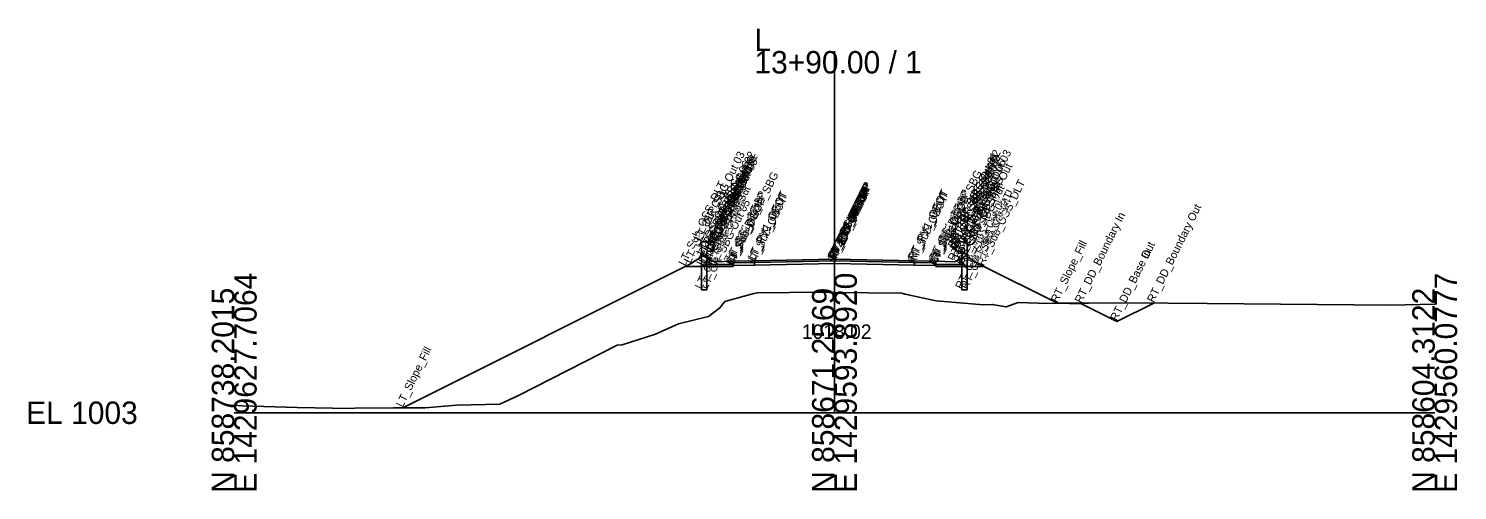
# Model space of a CAD drawing. Extents: x -26 to 2303, y -10 to 19558.
# Drawn here: x 1124.3 to 1302.8, y 13490.3 to 13548 of the extents above; entities that cross this region are included whole.
import ezdxf

# ---------------------------------------------------------------- set-up
doc = ezdxf.new("R2010")
doc.units = 0
for name, color, linetype in [('Default', 7, 'Continuous'), ('Exist Cross Section Cell', 7, 'Continuous'), ('Exist XS Center Line Elevation Label', 7, 'Continuous'), ('Exist XS Ground Line', 7, 'Continuous'), ('Old_Level_50', 7, 'Continuous'), ('Prop CMT Conc Surface', 7, 'Continuous'), ('Prop CMT Concrete Structures', 7, 'Continuous'), ('Prop CMT Ditch DDE', 7, 'Continuous'), ('Prop CMT Guardrail SBG', 7, 'Continuous'), ('Prop CMT Pvmt Course 1', 7, 'Continuous'), ('Prop CMT Pvmt Course 2', 7, 'Continuous'), ('Prop CMT Pvmt Course SBG', 7, 'Continuous'), ('Prop CMT Pvmt Surface', 7, 'Continuous'), ('Prop CMT Pvmt Surface Shoulder', 7, 'Continuous'), ('Prop CMT Shld Paved Course 1', 7, 'Continuous'), ('Prop CMT Shld Paved Course 2', 7, 'Continuous'), ('Prop CMT Slope Grass', 7, 'Continuous'), ('Prop CMT Subgrade Earthwork', 7, 'Continuous'), ('Prop XS Dump Level', 7, 'Continuous')]:
    doc.layers.add(name, color=color, linetype=linetype)

msp = doc.modelspace()

# ---------------------------------------------------------------- linework, layer by layer
at = {"layer": 'Exist Cross Section Cell'}
for p, q in [((1225, 13500), (1225, 13545.15)), ((1150, 13500), (1225, 13500)), ((1225, 13500), (1300, 13500))]:
    msp.add_line(p, q, dxfattribs=at)
at = {"layer": 'Exist XS Ground Line'}
msp.add_lwpolyline([(1150, 13500.94), (1150.94, 13500.88), (1157.85, 13500.67), (1162.27, 13500.58), (1163.66, 13500.55), (1165.09, 13500.56), (1169.89, 13500.61), (1173.87, 13500.62), (1177.76, 13500.95), (1183.17, 13501.05), (1185.52, 13502.17), (1197.86, 13508.45), (1198.48, 13508.46), (1202.66, 13509.81), (1205.51, 13511.08), (1209.28, 13512.01), (1210.68, 13513.09), (1211.3, 13513.88), (1214.93, 13514.9), (1215.39, 13514.96), (1223.38, 13515.05), (1224.33, 13515.03), (1225, 13515.02), (1233.4, 13514.94), (1233.84, 13514.8), (1237.72, 13513.96), (1243.63, 13513.48), (1244.72, 13513.53), (1246.44, 13513.22), (1247.96, 13513.76), (1251.75, 13513.65), (1261.75, 13513.71), (1271.59, 13513.63), (1294.49, 13513.43), (1300, 13513.57)], dxfattribs=at)
at = {"layer": 'Old_Level_50'}
for p, q in [((1208.58, 13518.26), (1208.83, 13518.51)), ((1208.83, 13518.51), (1209.33, 13518.51)), ((1209.33, 13518.51), (1209.33, 13519.17)), ((1225, 13518.64), (1215, 13518.44)), ((1235, 13518.44), (1225, 13518.64)), ((1237.65, 13518.51), (1237.65, 13518.38)), ((1240.65, 13519.17), (1240.65, 13518.51)), ((1243.65, 13518.26), (1242.99, 13518.59)), ((1206.33, 13518.26), (1171.05, 13500.61)), ((1206.33, 13518.26), (1208.58, 13518.26)), ((1208.58, 13518.26), (1212.33, 13518.26)), ((1215, 13518.44), (1212.33, 13518.38)), ((1212.33, 13518.38), (1212.33, 13518.26)), ((1237.65, 13518.38), (1235, 13518.44)), ((1237.65, 13518.26), (1237.65, 13518.38)), ((1237.65, 13518.38), (1237.65, 13518.26)), ((1237.65, 13518.26), (1241.4, 13518.26)), ((1241.4, 13518.26), (1243.65, 13518.26)), ((1252.86, 13513.66), (1243.65, 13518.26)), ((1261.75, 13513.71), (1252.86, 13513.66)), ((1260.29, 13511.38), (1264.9, 13513.68)), ((1264.9, 13513.68), (1261.75, 13513.71)), ((1171.05, 13500.61), (1173.87, 13500.62))]:
    msp.add_line(p, q, dxfattribs=at)
for points in [[(1209.33, 13519.17), (1208.56, 13519.57), (1207, 13518.59), (1206.33, 13518.26)], [(1212.33, 13518.51), (1209.33, 13518.51), (1208.83, 13518.51), (1208.58, 13518.26)], [(1212.33, 13518.26), (1212.33, 13518.38), (1212.33, 13518.51)], [(1241.4, 13518.26), (1241.15, 13518.51), (1240.65, 13518.51), (1237.65, 13518.51)], [(1242.99, 13518.59), (1241.42, 13519.57), (1240.65, 13519.17)], [(1240.65, 13518.51), (1241.15, 13518.51), (1241.4, 13518.26)], [(1212.33, 13518.26), (1208.58, 13518.26), (1206.33, 13518.26)], [(1243.65, 13518.26), (1241.4, 13518.26), (1237.65, 13518.26)], [(1173.87, 13500.62), (1177.76, 13500.95), (1183.17, 13501.05), (1185.52, 13502.17), (1197.86, 13508.45), (1198.48, 13508.46), (1202.66, 13509.81), (1205.51, 13511.08), (1209.28, 13512.01), (1210.68, 13513.09), (1211.3, 13513.88), (1214.93, 13514.9), (1215.39, 13514.96), (1223.38, 13515.05), (1224.33, 13515.03), (1225, 13515.02), (1233.4, 13514.94), (1233.84, 13514.8), (1237.72, 13513.96), (1243.63, 13513.48), (1244.72, 13513.53), (1246.44, 13513.22), (1247.96, 13513.76), (1251.75, 13513.65), (1252.86, 13513.66)], [(1252.86, 13513.66), (1252.86, 13513.66)], [(1252.86, 13513.66), (1255.86, 13513.6), (1260.29, 13511.38)]]:
    msp.add_lwpolyline(points, dxfattribs=at)
at = {"layer": 'Prop CMT Conc Surface'}
for points in [[(1212.33, 13518.92), (1210, 13518.83), (1209.33, 13519.17)], [(1237.65, 13518.92), (1239.99, 13518.83), (1240.65, 13519.17)]]:
    msp.add_lwpolyline(points, dxfattribs=at)
at = {"layer": 'Prop CMT Concrete Structures'}
for points in [[(1212.33, 13518.92), (1210, 13518.83), (1209.33, 13519.17)], [(1209.33, 13519.17), (1209.33, 13518.51)], [(1209.33, 13518.51), (1212.33, 13518.51)], [(1212.33, 13518.51), (1212.33, 13518.92)], [(1237.65, 13518.92), (1239.99, 13518.83), (1240.65, 13519.17)], [(1237.65, 13518.51), (1237.65, 13518.92)], [(1240.65, 13518.51), (1237.65, 13518.51)], [(1240.65, 13519.17), (1240.65, 13518.51)]]:
    msp.add_lwpolyline(points, dxfattribs=at)
at = {"layer": 'Prop CMT Ditch DDE'}
for points in [[(1252.86, 13513.66), (1255.86, 13513.6), (1260.29, 13511.38)], [(1260.29, 13511.38), (1264.9, 13513.68)], [(1260.29, 13511.38), (1260.29, 13511.38)]]:
    msp.add_lwpolyline(points, dxfattribs=at)
at = {"layer": 'Prop CMT Guardrail SBG'}
for points in [[(1208.39, 13515.33), (1208.39, 13521.33)], [(1208.39, 13521.33), (1209.73, 13521.33), (1210, 13521.04)], [(1210, 13520.45), (1209.73, 13520.16), (1209.06, 13520.16)], [(1210, 13521.04), (1209.73, 13520.75)], [(1209.73, 13520.75), (1210, 13520.45)], [(1241.59, 13521.33), (1240.26, 13521.33), (1239.99, 13521.04)], [(1239.99, 13521.04), (1240.26, 13520.75)], [(1240.26, 13520.75), (1239.99, 13520.46)], [(1239.99, 13520.46), (1240.26, 13520.16), (1240.92, 13520.16)], [(1241.59, 13515.33), (1241.59, 13521.33)], [(1209.06, 13520.16), (1209.06, 13515.33)], [(1240.92, 13520.16), (1240.92, 13515.33)], [(1209.06, 13515.33), (1208.39, 13515.33)], [(1240.92, 13515.33), (1241.59, 13515.33)]]:
    msp.add_lwpolyline(points, dxfattribs=at)
at = {"layer": 'Prop CMT Pvmt Course 1'}
for points in [[(1225, 13519.18), (1215, 13518.98)], [(1215, 13518.98), (1215, 13518.77)], [(1215, 13518.77), (1225, 13518.97)], [(1225, 13518.97), (1225, 13519.18)], [(1225, 13519.18), (1235, 13518.98)], [(1225, 13518.97), (1225, 13519.18)], [(1235, 13518.77), (1225, 13518.97)], [(1235, 13518.98), (1235, 13518.77)]]:
    msp.add_lwpolyline(points, dxfattribs=at)
msp.add_lwpolyline([(1225, 13518.97), (1225, 13519.05), (1225, 13519.05), (1225, 13518.97)], close=True, dxfattribs=at)
msp.add_lwpolyline([(1225, 13518.97), (1225, 13519.05), (1225, 13519.05), (1225, 13518.97)], close=True, dxfattribs=at)
at = {"layer": 'Prop CMT Pvmt Course 2'}
for points in [[(1225, 13518.97), (1215, 13518.77)], [(1215, 13518.77), (1215, 13518.44)], [(1215, 13518.44), (1225, 13518.64)], [(1225, 13518.64), (1225, 13518.97)], [(1225, 13518.64), (1225, 13518.97)], [(1225, 13518.97), (1235, 13518.77)], [(1235, 13518.44), (1225, 13518.64)], [(1235, 13518.77), (1235, 13518.44)]]:
    msp.add_lwpolyline(points, dxfattribs=at)
at = {"layer": 'Prop CMT Pvmt Course SBG'}
for points in [[(1212.33, 13518.51), (1209.33, 13518.51), (1208.83, 13518.51), (1208.58, 13518.26)], [(1212.33, 13518.26), (1212.33, 13518.51)], [(1237.65, 13518.26), (1237.65, 13518.51)], [(1237.65, 13518.51), (1240.65, 13518.51), (1241.15, 13518.51), (1241.4, 13518.26)], [(1208.58, 13518.26), (1212.33, 13518.26)], [(1241.4, 13518.26), (1237.65, 13518.26)]]:
    msp.add_lwpolyline(points, dxfattribs=at)
at = {"layer": 'Prop CMT Pvmt Surface'}
for points in [[(1225, 13519.18), (1215, 13518.98)], [(1225, 13519.18), (1235, 13518.98)]]:
    msp.add_lwpolyline(points, dxfattribs=at)
at = {"layer": 'Prop CMT Pvmt Surface Shoulder'}
for points in [[(1215, 13518.98), (1212.33, 13518.92)], [(1235, 13518.98), (1237.65, 13518.92)]]:
    msp.add_lwpolyline(points, dxfattribs=at)
at = {"layer": 'Prop CMT Shld Paved Course 1'}
for points in [[(1215, 13518.98), (1212.33, 13518.92)], [(1212.33, 13518.92), (1212.33, 13518.71)], [(1212.33, 13518.71), (1215, 13518.77)], [(1215, 13518.77), (1215, 13518.98)], [(1235, 13518.98), (1237.65, 13518.92)], [(1235, 13518.77), (1235, 13518.98)], [(1237.65, 13518.72), (1235, 13518.77)], [(1237.65, 13518.92), (1237.65, 13518.72)]]:
    msp.add_lwpolyline(points, dxfattribs=at)
at = {"layer": 'Prop CMT Shld Paved Course 2'}
for points in [[(1215, 13518.77), (1212.33, 13518.71)], [(1212.33, 13518.71), (1212.33, 13518.51), (1212.33, 13518.38)], [(1215, 13518.44), (1215, 13518.77)], [(1235, 13518.77), (1237.65, 13518.72)], [(1235, 13518.44), (1235, 13518.77)], [(1237.65, 13518.72), (1237.65, 13518.51), (1237.65, 13518.38)], [(1212.33, 13518.38), (1215, 13518.44)], [(1237.65, 13518.38), (1235, 13518.44)]]:
    msp.add_lwpolyline(points, dxfattribs=at)
at = {"layer": 'Prop CMT Slope Grass'}
for points in [[(1209.33, 13519.17), (1208.56, 13519.57), (1207, 13518.59), (1171.05, 13500.61)], [(1240.65, 13519.17), (1241.42, 13519.57), (1242.99, 13518.59), (1252.86, 13513.66)]]:
    msp.add_lwpolyline(points, dxfattribs=at)
at = {"layer": 'Prop CMT Subgrade Earthwork'}
for points in [[(1225, 13518.64), (1215, 13518.44)], [(1225, 13518.64), (1235, 13518.44)], [(1212.33, 13518.26), (1208.58, 13518.26), (1206.33, 13518.26)], [(1215, 13518.44), (1212.33, 13518.38)], [(1212.33, 13518.38), (1212.33, 13518.26)], [(1235, 13518.44), (1237.65, 13518.38)], [(1237.65, 13518.38), (1237.65, 13518.26)], [(1237.65, 13518.26), (1241.4, 13518.26), (1243.65, 13518.26)]]:
    msp.add_lwpolyline(points, dxfattribs=at)

# ---------------------------------------------------------------- texts
at = {"layer": 'Default'}
msp.add_text('-', height=0.0001, dxfattribs=at).set_placement((1150, 13500))
at = {"layer": 'Exist Cross Section Cell'}
for s, p in [('L', (1215, 13545.15)), ('13+90.00 / 1', (1215, 13542.35)), ('EL 1003', (1124, 13498.6))]:
    msp.add_text(s, height=2.8, dxfattribs=at).set_placement(p)
for s, p in [('E 1429627.7064', (1152.8, 13490)), ('E 1429593.8920', (1227.8, 13490)), ('E 1429560.0777', (1302.8, 13490)), ('N 858738.2015', (1150, 13490)), ('N 858671.2569', (1225, 13490)), ('N 858604.3122', (1300, 13490))]:
    msp.add_text(s, height=2.8, rotation=90, dxfattribs=at).set_placement(p)
at = {"layer": 'Exist XS Center Line Elevation Label'}
msp.add_text('1018.02', height=1.8, dxfattribs=at).set_placement((1220.93, 13509.22))
at = {"layer": 'Prop XS Dump Level'}
for s, p in [('RT_GR_SBG Out 02', (1240.26, 13521.33)), ('RT_GR_SBG Out 03', (1241.59, 13521.33)), ('LT_GR_SBG Out 03', (1208.39, 13521.33)), ('LT_GR_SBG Out 06', (1209.06, 13520.16)), ('LT_GR_SBG Out 02', (1209.73, 13521.33)), ('LT_GR_SBG Out 09', (1209.73, 13520.75)), ('LT_GR_SBG Out 07', (1209.73, 13520.16)), ('LT_GR_SBG Out 01', (1210, 13521.04)), ('LT_GR_SBG Out 08', (1210, 13520.45)), ('RT_GR_SBG Out 01', (1239.99, 13521.04)), ('RT_GR_SBG Out 08', (1239.99, 13520.46)), ('RT_GR_SBG Out 09', (1240.26, 13520.75)), ('RT_GR_SBG Out 07', (1240.26, 13520.16)), ('RT_GR_SBG Out 06', (1240.92, 13520.16)), ('RT_SBG_C1 Shelf Out', (1241.15, 13518.51)), ('LT_GS_OS_SBG', (1208.56, 13519.57)), ('LT_SBG_C1 Shelf Out', (1208.83, 13518.51)), ('LT_CG_Top_BOC', (1209.33, 13519.17)), ('LT_Sub_OEOP_SBG', (1212.33, 13518.26)), ('RT_Sub_OEOP_SBG', (1237.65, 13518.26)), ('RT_CG_Top_BOC', (1240.65, 13519.17)), ('RT_GS_OS_SBG', (1241.42, 13519.57)), ('LT_Sub_OSS_DLT', (1206.33, 13518.26)), ('LT_GS_OS_CTL', (1207, 13518.59)), ('LT_Sub_SBG Out', (1208.58, 13518.26)), ('LT_CG_Bot_BOC', (1209.33, 13518.51)), ('LT_CG_Top_Gut', (1210, 13518.83)), ('LT_PS1_OEOP', (1212.33, 13518.92)), ('LT_PS2_OEOP', (1212.33, 13518.71)), ('LT_PV1_OEOT', (1215, 13518.98)), ('LT_PV2_OEOT', (1215, 13518.77)), ('RT_PV1_OEEOP', (1225, 13519.05)), ('RT_PV2_OEEOP', (1225, 13518.97)), ('LT_PV1_OEEOP', (1225, 13519.05)), ('LT_PV2_OEEOP', (1225, 13518.97)), ('RT_Sub_OEEOP', (1225, 13518.64)), ('RT_PV1_IEEOP', (1225, 13519.05)), ('RT_PV2_IEEOP', (1225, 13518.97)), ('LT_Sub_OEEOP', (1225, 13518.64)), ('LT_PV1_IEEOP', (1225, 13519.05)), ('LT_PV2_IEEOP', (1225, 13518.97)), ('RT_PV1_OEOT', (1235, 13518.98)), ('RT_PV2_OEOT', (1235, 13518.77)), ('RT_PS1_OEOP', (1237.65, 13518.92)), ('RT_PS2_OEOP', (1237.65, 13518.72)), ('RT_CG_Top_Gut', (1239.99, 13518.83)), ('RT_CG_Bot_BOC', (1240.65, 13518.51)), ('RT_Sub_SBG Out', (1241.4, 13518.26)), ('RT_GS_OS_CTL', (1242.99, 13518.59)), ('RT_Sub_OSS_DLT', (1243.65, 13518.26)), ('LT_GR_SBG Out 04', (1208.39, 13515.33)), ('LT_GR_SBG Out 05', (1209.06, 13515.33)), ('LT_Sub_OEOP', (1212.33, 13518.38)), ('LT_CG_Bot_IE', (1212.33, 13518.51)), ('LT_Sub_OEOT', (1215, 13518.44)), ('RT_Sub_OEOT', (1235, 13518.44)), ('RT_Sub_OEOP', (1237.65, 13518.38)), ('RT_CG_Bot_IE', (1237.65, 13518.51)), ('RT_GR_SBG Out 05', (1240.92, 13515.33)), ('RT_GR_SBG Out 04', (1241.59, 13515.33)), ('RT_DD_Boundary Out', (1264.9, 13513.68)), ('PV1_PGL', (1225, 13519.18)), ('PV2_PGL', (1225, 13518.97)), ('RT_DD_Boundary In', (1255.86, 13513.6)), ('RT_Slope_Fill', (1252.86, 13513.66)), ('RT_DD_Base Out', (1260.29, 13511.38)), ('RT_DD_Base In', (1260.29, 13511.38)), ('LT_Slope_Fill', (1171.05, 13500.61))]:
    msp.add_text(s, height=1, rotation=63.5833, dxfattribs=at).set_placement(p)

doc.saveas('drawing.dxf')
